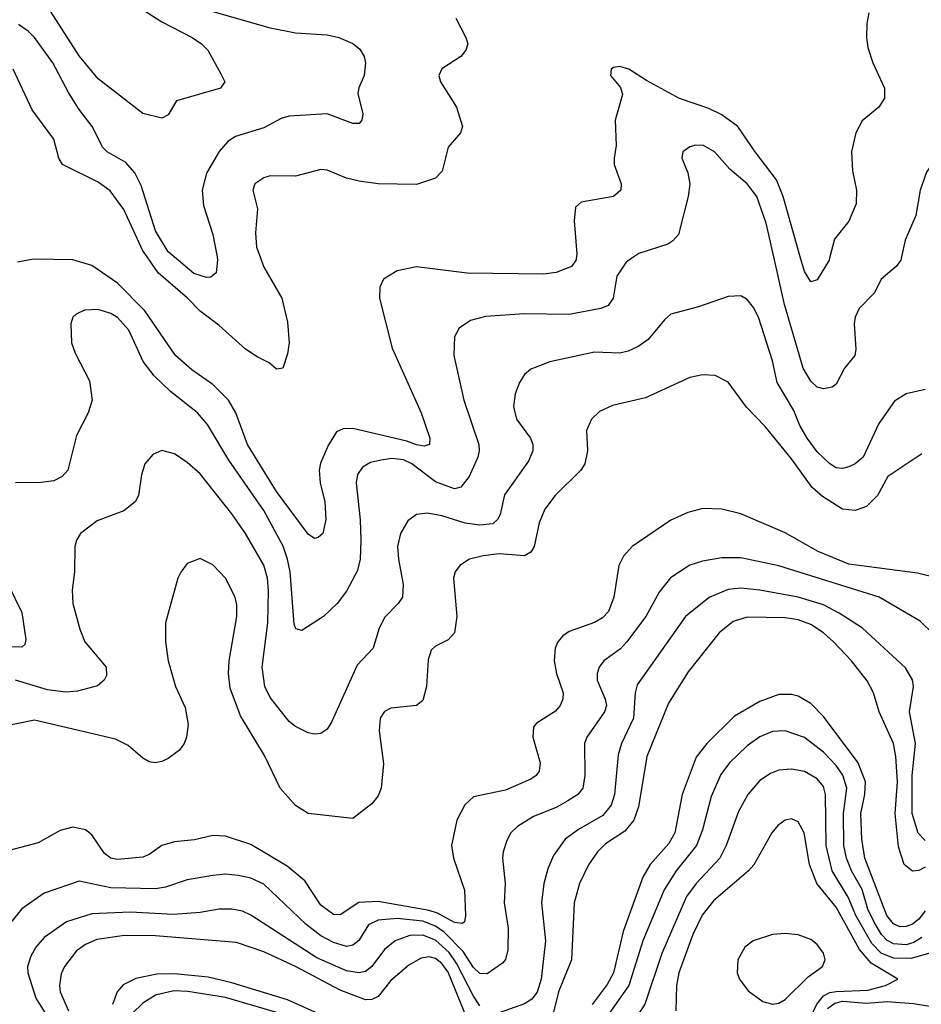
# Model space of a CAD drawing. Header units: inches. Extents: x 1308407 to 1441228, y 959628 to 1036311.
# Tile 288 of 656: x 1336603 to 1339438, y 1017651 to 1020745. Entities that reach past the tile are written whole.
import ezdxf

# ---------------------------------------------------------------- set-up
doc = ezdxf.new("R2010")
doc.units = ezdxf.units.IN
doc.header["$MEASUREMENT"] = 0
doc.layers.add('B3031', color=7, linetype='Continuous')
doc.layers.add('B3032', color=7, linetype='Continuous')

msp = doc.modelspace()

# ---------------------------------------------------------------- linework, layer by layer
at = {"layer": 'B3031', "color": 5}
for points, elevation in [([(1338534.3, 1020000), (1338510, 1019983.1), (1338480.9, 1019939.1), (1338469.1, 1019870), (1338452.7, 1019847.3), (1338430, 1019838.2), (1338330, 1019818.8), (1338190, 1019820.5), (1338067.2, 1019812.8), (1338020.2, 1019799.8), (1337984.6, 1019775.4), (1337970, 1019748.7), (1337968.2, 1019690), (1337999, 1019550), (1338046.4, 1019410), (1338047.9, 1019390), (1338043.5, 1019370), (1338015.7, 1019310), (1337990, 1019276.1), (1337970, 1019271.3), (1337910, 1019293.2), (1337835.9, 1019350), (1337810, 1019362.5), (1337773.9, 1019366.1), (1337738.8, 1019361.2), (1337706.3, 1019353.7), (1337681, 1019339), (1337664.5, 1019315.5), (1337661.3, 1019290), (1337673.5, 1019173.5), (1337675.4, 1019110), (1337673.9, 1019050), (1337665.4, 1019014.6), (1337630, 1018949.7), (1337601.5, 1018910), (1337558, 1018870), (1337490, 1018825.4), (1337471.2, 1018831.2), (1337465.9, 1018845.9), (1337453.1, 1019010), (1337445.3, 1019050), (1337430.8, 1019090.8), (1337370, 1019202.4), (1337260.8, 1019360.8), (1337193.4, 1019473.4), (1337162.3, 1019510), (1337076.6, 1019576.6), (1337025.7, 1019625.7), (1336991.6, 1019671.6), (1336945.6, 1019770), (1336910, 1019809.8), (1336890, 1019821.7), (1336850, 1019834.5), (1336807.1, 1019832.9), (1336780.2, 1019819.8), (1336770.3, 1019810), (1336763.2, 1019790), (1336765.3, 1019730), (1336777.2, 1019697.2), (1336822.7, 1019610), (1336831.3, 1019550), (1336818.3, 1019510), (1336781.6, 1019438.4), (1336754, 1019330), (1336736.5, 1019310), (1336710, 1019296.5), (1336670, 1019290.7), (1336590.2, 1019289.8)], 2840), ([(1338353.2, 1020000), (1338351.2, 1019988.8), (1338338.3, 1019970), (1338290, 1019950.6), (1338250, 1019946), (1338010, 1019949.2), (1337850, 1019968.2), (1337790, 1019956.1), (1337747, 1019930), (1337735.3, 1019904.7), (1337734.7, 1019870), (1337773.5, 1019713.5), (1337865, 1019510), (1337892.7, 1019430), (1337891.4, 1019410), (1337874.9, 1019405.1), (1337850.6, 1019409.4), (1337820.3, 1019420.3), (1337650, 1019460.1), (1337620.3, 1019459.7), (1337599.3, 1019450), (1337573.2, 1019406.8), (1337548.9, 1019351.1), (1337544.6, 1019330), (1337547.7, 1019290), (1337562.1, 1019230), (1337565.6, 1019174.4), (1337555.6, 1019130), (1337541.7, 1019118.3), (1337530, 1019114.7), (1337510, 1019128.4), (1337410, 1019262), (1337319.5, 1019410), (1337282.5, 1019510), (1337259, 1019550), (1337210, 1019599), (1337144.5, 1019644.5), (1337092.5, 1019690), (1336996.5, 1019830), (1336910, 1019917.8), (1336830, 1019973.3), (1336770, 1019990.6), (1336646.8, 1019993.2), (1336596.4, 1019983.6)], 2820), ([(1337358.6, 1020000), (1337369.6, 1019970), (1337427.6, 1019870), (1337445.2, 1019794.8), (1337450.2, 1019730), (1337444.7, 1019695.3), (1337430.3, 1019650), (1337410, 1019646.9), (1337387.4, 1019667.4), (1337350, 1019685.3), (1337313.1, 1019710), (1337230, 1019784.3), (1337170, 1019828.8), (1337131, 1019870), (1337038.4, 1019950), (1337003.2, 1020000)], 2780), ([(1337223.4, 1020000), (1337225.3, 1019990), (1337220.4, 1019950), (1337203.7, 1019936.3), (1337190, 1019935.6), (1337150, 1019947.6), (1337088.9, 1020000)], 2760), ([(1339375.6, 1020000), (1339373.4, 1019990), (1339359, 1019970), (1339311.5, 1019930), (1339290, 1019886.6), (1339242, 1019838), (1339229.6, 1019810.4), (1339226.3, 1019790), (1339232.3, 1019710), (1339228.9, 1019690), (1339196.2, 1019650), (1339170, 1019600.4), (1339157, 1019590), (1339130, 1019585.5), (1339110, 1019590.8), (1339090, 1019608.9), (1339066, 1019650), (1339007.4, 1019850), (1338973.8, 1020000)], 2840), ([(1339150.3, 1020000), (1339147.8, 1019990), (1339110, 1019927.8), (1339090, 1019921.6), (1339070, 1019954.5), (1339057.1, 1020000)], 2820), ([(1339450, 1019583.5), (1339390, 1019569.8), (1339353.1, 1019546.9), (1339303.8, 1019476.2), (1339255.4, 1019370), (1339230, 1019349.1), (1339210, 1019339.9), (1339190, 1019335), (1339170, 1019336.8), (1339150, 1019349), (1339110, 1019387.6), (1339078.5, 1019430), (1339055.5, 1019470), (1339036.6, 1019516.6), (1338984.7, 1019604.7), (1338970, 1019673.3), (1338925.7, 1019810), (1338910, 1019841.3), (1338890, 1019866.3), (1338870, 1019878), (1338830, 1019875.8), (1338737.5, 1019842.5), (1338650, 1019819.7), (1338630, 1019802.6), (1338579.4, 1019740.6), (1338550, 1019719.1), (1338516.3, 1019703.7), (1338490, 1019697.4), (1338410, 1019700.6), (1338270.2, 1019669.8), (1338210, 1019646.9), (1338190.2, 1019629.8), (1338174.6, 1019605.4), (1338160.7, 1019570), (1338155.9, 1019530), (1338165.4, 1019490), (1338209.4, 1019430), (1338216.6, 1019410), (1338216.8, 1019390), (1338202.3, 1019357.7), (1338127.5, 1019252.5), (1338113.1, 1019190), (1338105.5, 1019174.5), (1338090, 1019161.3), (1338050, 1019156.6), (1338003.2, 1019163.2), (1337930, 1019186.1), (1337885.2, 1019194.8), (1337850.2, 1019189.8), (1337823.1, 1019170), (1337800.2, 1019130), (1337791, 1019090), (1337793.7, 1019050), (1337808.8, 1018970), (1337806, 1018930), (1337793.4, 1018910), (1337750, 1018866.9), (1337731.8, 1018830), (1337714.3, 1018770), (1337663.5, 1018716.5), (1337583, 1018537), (1337570, 1018515.6), (1337550, 1018502.4), (1337530, 1018499.7), (1337510, 1018503.5), (1337470, 1018523.5), (1337450, 1018539.7), (1337390, 1018615.1), (1337373.7, 1018650), (1337365.7, 1018710), (1337382.7, 1018850), (1337384.8, 1018950), (1337382.1, 1018990), (1337370, 1019030.8), (1337312.7, 1019130), (1337270, 1019192.5), (1337170, 1019317.8), (1337130, 1019354), (1337090, 1019381), (1337050, 1019391.2), (1337021.1, 1019378.9), (1336996.4, 1019350), (1336985.4, 1019314.6), (1336976.1, 1019250), (1336966.3, 1019230), (1336930, 1019201.8), (1336846.4, 1019170), (1336794, 1019130), (1336781.1, 1019110), (1336776, 1019090), (1336775.6, 1019010), (1336767.9, 1018952.1), (1336770.2, 1018910), (1336792.2, 1018830), (1336808.2, 1018790), (1336874.3, 1018710), (1336875.8, 1018684.2), (1336868.2, 1018670), (1336847.9, 1018652.1), (1336784.8, 1018635.2), (1336747.9, 1018632.1), (1336690, 1018639.5), (1336590, 1018669.9)], 2860), ([(1339439.3, 1019380.7), (1339332.7, 1019310), (1339299.7, 1019250), (1339265, 1019215), (1339230, 1019202.5), (1339190, 1019207), (1339127, 1019247), (1339094.9, 1019274.9), (1339030, 1019365), (1338947, 1019467), (1338887.8, 1019527.8), (1338830, 1019606.3), (1338790, 1019626.9), (1338750, 1019629.7), (1338710, 1019620.4), (1338570, 1019556.5), (1338466.8, 1019533.2), (1338426.2, 1019513.8), (1338401.1, 1019490), (1338385.4, 1019454.6), (1338388.4, 1019390), (1338380.2, 1019350), (1338367.2, 1019330), (1338286.7, 1019250), (1338253.5, 1019206.5), (1338236.2, 1019163.8), (1338220.1, 1019090), (1338210, 1019072.2), (1338190, 1019060.2), (1338110, 1019066.6), (1338059.8, 1019060.2), (1338017.1, 1019050), (1337986.5, 1019030), (1337972.4, 1019010), (1337967.2, 1018990), (1337977.1, 1018870), (1337970, 1018818), (1337950, 1018796.4), (1337910, 1018776.4), (1337896.5, 1018763.5), (1337886.8, 1018733.2), (1337881.6, 1018650), (1337870, 1018606), (1337850, 1018589.8), (1337770, 1018581.2), (1337750, 1018570.9), (1337736.3, 1018550), (1337733.4, 1018510), (1337746.3, 1018406.3), (1337739.8, 1018330), (1337730, 1018305.8), (1337710, 1018281.1), (1337650, 1018235.1), (1337509.7, 1018250), (1337470, 1018275.8), (1337421.6, 1018330), (1337372.6, 1018432.6), (1337297.3, 1018557.3), (1337264.3, 1018644.3), (1337259.8, 1018690), (1337261.8, 1018730), (1337285.5, 1018870), (1337285.5, 1018905.5), (1337280.3, 1018930), (1337250, 1018989.6), (1337210, 1019031.6), (1337170, 1019051.8), (1337130, 1019036), (1337110, 1019009), (1337100.5, 1018990), (1337061.3, 1018850), (1337060.9, 1018790), (1337070.2, 1018730), (1337092.4, 1018650), (1337123.4, 1018583.4), (1337132.1, 1018530), (1337127.2, 1018490), (1337119.7, 1018470), (1337105.3, 1018450), (1337070, 1018423.5), (1337050, 1018413.5), (1337030, 1018409.8), (1337010, 1018412.8), (1336990, 1018424.5), (1336944.2, 1018464.2), (1336904.2, 1018484.2), (1336650, 1018543.6), (1336530, 1018520.2)], 2880), ([(1339490, 1018989.8), (1339426.1, 1019006.1), (1339210, 1019034.3), (1339113.6, 1019073.6), (1339010, 1019132.7), (1338870, 1019192.2), (1338810, 1019207.5), (1338750.9, 1019209.1), (1338703.4, 1019196.6), (1338650, 1019172.7), (1338529.1, 1019090), (1338501.2, 1019058.8), (1338486.7, 1019030), (1338471.4, 1018930), (1338454.5, 1018885.5), (1338434.8, 1018865.2), (1338410, 1018850.5), (1338330, 1018822.5), (1338310.7, 1018809.3), (1338295, 1018790), (1338286.2, 1018770), (1338283, 1018730), (1338290.8, 1018690), (1338311.6, 1018630), (1338311, 1018610), (1338302.6, 1018590), (1338287.4, 1018572.6), (1338226.4, 1018533.6), (1338218.4, 1018521.6), (1338216.8, 1018490), (1338239.3, 1018410), (1338236.2, 1018383.8), (1338226.7, 1018370), (1338210, 1018358.6), (1338130, 1018323.7), (1338030, 1018302.8), (1338002, 1018278), (1337977.2, 1018230), (1337960.2, 1018150), (1337966.6, 1018110), (1338001.6, 1018010), (1338004.8, 1017930), (1338001.5, 1017910), (1337995.3, 1017904.7), (1337970, 1017908), (1337916.7, 1017936.7), (1337890, 1017945.2), (1337730, 1017974.1), (1337669.3, 1017970.7), (1337610, 1017931.8), (1337590, 1017933.4), (1337550, 1017962.5), (1337499, 1018039), (1337444.4, 1018084.4), (1337330, 1018152.6), (1337250, 1018179.2), (1337210, 1018180.9), (1337152.7, 1018167.3), (1337090, 1018161.6), (1337050, 1018149.9), (1337010, 1018122.1), (1336990, 1018113.6), (1336910, 1018106.1), (1336890, 1018110.5), (1336870, 1018124.7), (1336830, 1018183.5), (1336810, 1018199.3), (1336770, 1018207.2), (1336730, 1018197.1), (1336661.4, 1018158.6), (1336570, 1018134)], 2920), ([(1339515.8, 1018775.8), (1339434.6, 1018854.6), (1339305.7, 1018930), (1338990, 1019028.8), (1338870, 1019053.6), (1338810, 1019054), (1338750, 1019043.4), (1338710, 1019030.6), (1338648.6, 1018991.4), (1338613.6, 1018946.4), (1338571.4, 1018870), (1338511.2, 1018788.8), (1338491.9, 1018768.1), (1338439.3, 1018730), (1338424.8, 1018710), (1338418.4, 1018690), (1338418.6, 1018670), (1338444, 1018610), (1338447.8, 1018590), (1338442, 1018570), (1338385.7, 1018490), (1338378.4, 1018470), (1338379.8, 1018370), (1338373.4, 1018330), (1338357.5, 1018310), (1338326.2, 1018290), (1338290, 1018269.4), (1338218.8, 1018241.2), (1338167.6, 1018210), (1338147.2, 1018190), (1338134.8, 1018165.2), (1338123, 1018130), (1338121.3, 1018110), (1338128.8, 1018030), (1338125.8, 1017970), (1338138.7, 1017890), (1338138.1, 1017821.9), (1338130, 1017791.6), (1338120.4, 1017779.6), (1338073, 1017747), (1338050, 1017747.9), (1338030, 1017766), (1337996.8, 1017816.8), (1337937.4, 1017877.4), (1337910, 1017896.2), (1337870, 1017912.4), (1337790, 1017920.1), (1337730, 1017915.6), (1337699.7, 1017900.3), (1337668.7, 1017851.3), (1337650, 1017836.1), (1337630, 1017832.9), (1337590, 1017844.5), (1337550, 1017866.1), (1337502.6, 1017902.6), (1337370, 1018028.1), (1337330, 1018047.7), (1337290, 1018055.8), (1337250, 1018059.3), (1337210, 1018055.4), (1337130, 1018042.4), (1337061.1, 1018018.9), (1337030, 1018013.8), (1336890, 1018017.3), (1336790, 1018037.7), (1336679.6, 1018000.4), (1336609.6, 1017950.4), (1336570, 1017901.4)], 2940), ([(1336566.5, 1018970), (1336610, 1018882), (1336622.3, 1018797.7), (1336618.6, 1018781.4), (1336610, 1018773.3), (1336550, 1018774.3)], 2840), ([(1339450, 1018165.3), (1339428.3, 1018188.3), (1339408.9, 1018250), (1339409.2, 1018370), (1339418.9, 1018470), (1339400.4, 1018570), (1339413.6, 1018650), (1339410.4, 1018670.4), (1339388.4, 1018708.4), (1339252.9, 1018832.9), (1339179.9, 1018879.9), (1339130, 1018905.8), (1339050, 1018930.6), (1338930, 1018952.3), (1338870, 1018958.4), (1338830, 1018954), (1338770.4, 1018929.6), (1338696.6, 1018870), (1338544.8, 1018655.2), (1338538.3, 1018630), (1338532.6, 1018550), (1338495.4, 1018470), (1338485, 1018435), (1338473.3, 1018310), (1338462.9, 1018277.1), (1338436.1, 1018243.9), (1338359.7, 1018200.3), (1338318, 1018170), (1338281.6, 1018118.4), (1338263.1, 1018076.9), (1338251.2, 1018030), (1338243.6, 1017970), (1338256.1, 1017850), (1338242.6, 1017730), (1338230, 1017688.9), (1338213.1, 1017666.9), (1338190, 1017651.9), (1338110, 1017624.3)], 2960), ([(1339450, 1018082.1), (1339430, 1018071.2), (1339410, 1018069), (1339383.7, 1018090), (1339365.7, 1018145.7), (1339355.8, 1018250), (1339362.9, 1018350), (1339357.6, 1018430), (1339350.3, 1018470), (1339305, 1018570), (1339287.5, 1018630), (1339267.2, 1018667.2), (1339218.6, 1018730), (1339162, 1018790), (1339130, 1018818.3), (1339090, 1018844), (1339050, 1018858.8), (1339010, 1018865.2), (1338890, 1018867.3), (1338845.9, 1018854.1), (1338801.8, 1018818.2), (1338704.7, 1018695.3), (1338642.8, 1018597.2), (1338574.6, 1018430), (1338548.2, 1018271.8), (1338533.4, 1018230), (1338505.4, 1018194.6), (1338445.1, 1018154.9), (1338419.2, 1018130), (1338391.2, 1018088.8), (1338363.1, 1018030), (1338346.5, 1017970), (1338337.9, 1017790), (1338297.3, 1017690), (1338272.1, 1017587.9)], 2980), ([(1339450, 1017944.2), (1339430, 1017918.7), (1339410, 1017903), (1339390, 1017895), (1339370, 1017894.6), (1339350, 1017903.9), (1339328.8, 1017930), (1339260.1, 1018110), (1339250.2, 1018170), (1339247.8, 1018250), (1339260.5, 1018310), (1339261.8, 1018350), (1339239.1, 1018410), (1339130, 1018555.7), (1339090, 1018595.9), (1339050, 1018619.5), (1339030, 1018624.7), (1338990, 1018624.3), (1338930, 1018602.5), (1338850, 1018556.7), (1338763.8, 1018470), (1338730, 1018427.1), (1338685.9, 1018310), (1338663, 1018190), (1338643.5, 1018156.5), (1338584.9, 1018090), (1338561.7, 1018050), (1338500.6, 1017879.4), (1338470.4, 1017750), (1338450, 1017713.2), (1338402.5, 1017650)], 3020), ([(1339439.2, 1017860.8), (1339414.6, 1017845.4), (1339390, 1017837.5), (1339350, 1017840.7), (1339330, 1017851.8), (1339312.9, 1017870), (1339290, 1017907), (1339270, 1017950), (1339251.4, 1018011.4), (1339218.4, 1018070), (1339202.3, 1018110), (1339193.7, 1018150), (1339193.5, 1018250), (1339204, 1018330), (1339190.8, 1018370.8), (1339170, 1018401.2), (1339130, 1018443.4), (1339070, 1018489.4), (1339010, 1018510.5), (1338970, 1018508.1), (1338930, 1018491.1), (1338890, 1018463.2), (1338834.8, 1018410), (1338807.2, 1018372.8), (1338776.6, 1018303.4), (1338750, 1018198.9), (1338730.6, 1018150), (1338667.2, 1018070), (1338629, 1018011), (1338561.9, 1017850), (1338517.9, 1017710), (1338448.3, 1017610)], 3040), ([(1339467.3, 1017812.7), (1339405.8, 1017794.2), (1339350, 1017795.4), (1339311.4, 1017811.4), (1339282.1, 1017842.1), (1339231.6, 1017930), (1339207.6, 1017987.6), (1339157, 1018070), (1339138.2, 1018150), (1339136, 1018310), (1339130, 1018334.8), (1339110, 1018359.3), (1339070, 1018382.5), (1339030, 1018389.9), (1338990, 1018387.1), (1338963.7, 1018376.3), (1338930, 1018353.7), (1338892.1, 1018310), (1338863, 1018257), (1338823.9, 1018150), (1338804.6, 1018110), (1338729.6, 1018030), (1338699, 1017990), (1338621.6, 1017810), (1338568.5, 1017651.5), (1338515.5, 1017570)], 3060), ([(1339076.4, 1017583.6), (1339108.7, 1017651.3), (1339130, 1017677), (1339150, 1017687.7), (1339170, 1017691.3), (1339270, 1017694.8), (1339325.4, 1017710), (1339363.5, 1017730), (1339280.4, 1017780.4), (1339242.9, 1017822.9), (1339170, 1017956.1), (1339109.2, 1018030), (1339086.1, 1018090), (1339069, 1018190), (1339050, 1018224), (1339030, 1018233.5), (1339010, 1018229.7), (1338986.9, 1018213.1), (1338967.3, 1018190), (1338911, 1018089), (1338894.3, 1018070), (1338784, 1017976), (1338749, 1017931), (1338719.7, 1017870), (1338675.7, 1017750), (1338668.4, 1017710), (1338665.5, 1017630)], 3080), ([(1338050, 1017645.8), (1338030, 1017676.4), (1337977.6, 1017777.6), (1337953.7, 1017813.7), (1337910, 1017852.3), (1337870, 1017867.6), (1337830, 1017866.7), (1337783.2, 1017850), (1337750, 1017822.5), (1337710, 1017769.3), (1337690, 1017753.8), (1337670, 1017749.5), (1337630, 1017756.1), (1337537.3, 1017797.3), (1337330, 1017930.5), (1337303.2, 1017943.2), (1337270, 1017949.9), (1337230, 1017949.9), (1337170, 1017939.6), (1337086.5, 1017933.5), (1336950, 1017940.1), (1336830, 1017935.5), (1336750, 1017910.4), (1336679.5, 1017860.5), (1336653.5, 1017830), (1336638, 1017802), (1336627.3, 1017770), (1336628.1, 1017750), (1336653.9, 1017670), (1336690, 1017610.9)], 2960), ([(1338010, 1017604.7), (1337950, 1017751.6), (1337930, 1017779.4), (1337910, 1017794.7), (1337890, 1017799.9), (1337864.7, 1017795.3), (1337826.7, 1017773.3), (1337770, 1017725.6), (1337730, 1017675.5), (1337710, 1017665.6), (1337690, 1017665.2), (1337610, 1017695.7), (1337470, 1017769.3), (1337370, 1017815.5), (1337284.7, 1017844.7), (1337030, 1017866.2), (1336932.7, 1017867.3), (1336845.7, 1017854.3), (1336810, 1017839.2), (1336781.2, 1017818.8), (1336743.6, 1017770), (1336733.8, 1017746.2), (1336728.3, 1017710), (1336730.5, 1017690), (1336755.9, 1017630)], 2980), ([(1337610.3, 1017590.3), (1337445.1, 1017665.1), (1337270, 1017718.5), (1337195.7, 1017735.7), (1337090, 1017746.9), (1337034.1, 1017745.9), (1336967.9, 1017732.1), (1336928.2, 1017711.8), (1336909.1, 1017690), (1336894.2, 1017650)], 3020), ([(1337450, 1017613.9), (1337250, 1017672.3), (1337131.4, 1017691.4), (1337087.1, 1017692.9), (1337030, 1017679.9), (1336990, 1017654.8), (1336957.1, 1017622.9)], 3040), ([(1339142.6, 1017637.4), (1339165.4, 1017654.6), (1339190, 1017660.2), (1339265.7, 1017654.3), (1339330, 1017659.9), (1339413.2, 1017653.2), (1339510, 1017637.1)], 3060)]:
    msp.add_lwpolyline(points, dxfattribs=dict(at, elevation=elevation))
at = {"layer": 'B3031', "color": 5, "elevation": 3120}
msp.add_lwpolyline([(1339010, 1017873.4), (1338970, 1017869.9), (1338909.2, 1017850), (1338883, 1017830), (1338861.1, 1017790), (1338858.8, 1017750), (1338866.1, 1017730), (1338893.3, 1017693.3), (1338939.3, 1017659.3), (1338970, 1017651.5), (1338990, 1017654.8), (1339010, 1017665.6), (1339082.4, 1017737.6), (1339127.3, 1017770), (1339135.5, 1017790), (1339130, 1017811.3), (1339110, 1017839), (1339090, 1017854.9), (1339050, 1017869.4)], close=True, dxfattribs=at)
at = {"layer": 'B3032', "color": 5}
for points, elevation in [([(1336994.6, 1020774.6), (1337050, 1020738.5), (1337144.9, 1020690), (1337174.9, 1020670), (1337194.9, 1020650), (1337235.8, 1020575.8), (1337248.2, 1020550), (1337234, 1020530), (1337096.3, 1020490), (1337070, 1020446), (1337050, 1020436.2), (1336990, 1020451.1), (1336850, 1020559.8), (1336790, 1020632.2), (1336690, 1020787.1)], 2740), ([(1337210, 1020771.4), (1337390, 1020720.1), (1337470, 1020703.8), (1337570, 1020698.2), (1337606.8, 1020690), (1337650.2, 1020670.2), (1337672.7, 1020652.7), (1337686, 1020630), (1337690.4, 1020610), (1337686, 1020570), (1337668.9, 1020531.1), (1337666.3, 1020513.7), (1337682.3, 1020450), (1337678.3, 1020430), (1337670, 1020418.7), (1337650, 1020419.2), (1337570, 1020449.8), (1337450, 1020442.4), (1337424.8, 1020435.2), (1337370, 1020405.3), (1337281.5, 1020378.5), (1337257.8, 1020362.2), (1337230, 1020330.9), (1337190, 1020263.5), (1337176.6, 1020210), (1337181, 1020161), (1337210, 1020070.8), (1337223.4, 1020000)], 2760), ([(1339272.8, 1020767.2), (1339266.6, 1020733.4), (1339265.3, 1020690), (1339270, 1020658), (1339285.3, 1020610), (1339321.6, 1020530), (1339321.7, 1020498.3), (1339303.8, 1020470), (1339252.2, 1020427.8), (1339231.7, 1020390), (1339217.8, 1020330), (1339221.3, 1020270), (1339233.6, 1020210), (1339232.8, 1020167.2), (1339210, 1020112), (1339164.6, 1020055.4), (1339150.3, 1020000)], 2820), ([(1337088.9, 1020000), (1337070, 1020016.2), (1337030, 1020081.4), (1336984.6, 1020224.6), (1336964.5, 1020264.5), (1336936.8, 1020296.8), (1336877.6, 1020330), (1336863.9, 1020343.9), (1336830.6, 1020410), (1336790, 1020462.9), (1336756.4, 1020516.4), (1336707.5, 1020610), (1336650, 1020689.8), (1336630, 1020709.1), (1336598.7, 1020730)], 2760), ([(1337974.3, 1020750), (1338006, 1020690), (1338011.5, 1020670), (1338006, 1020650), (1337990.3, 1020630), (1337930, 1020590.9), (1337921.1, 1020570), (1337925.6, 1020550), (1337976.1, 1020470), (1337995.3, 1020410), (1337988.7, 1020390), (1337950, 1020345.1), (1337931, 1020269), (1337910, 1020247.2), (1337850, 1020227.8), (1337730.2, 1020229.8), (1337670, 1020237.9), (1337630, 1020247.1), (1337570, 1020272), (1337550, 1020275.1), (1337470, 1020253.5), (1337390, 1020254.8), (1337370, 1020248.2), (1337342.4, 1020230), (1337335.8, 1020210), (1337351.1, 1020151.1), (1337344.8, 1020075.2), (1337347.7, 1020030), (1337358.6, 1020000)], 2780), ([(1337003.2, 1020000), (1336990, 1020018.7), (1336930, 1020149.1), (1336887.3, 1020207.3), (1336850, 1020235), (1336737.6, 1020290), (1336725.8, 1020310), (1336709.8, 1020370), (1336641.8, 1020461.8), (1336582.9, 1020590)], 2780), ([(1339057.1, 1020000), (1339003.4, 1020190), (1338982.5, 1020242.4), (1338914.9, 1020330), (1338860.8, 1020410), (1338810, 1020446.7), (1338770, 1020465.8), (1338677.5, 1020497.5), (1338574, 1020554), (1338518, 1020590), (1338490, 1020598.7), (1338470, 1020595.6), (1338463, 1020590), (1338460.5, 1020570), (1338491.8, 1020531.8), (1338498.7, 1020510), (1338475.2, 1020430), (1338478.2, 1020350), (1338471.7, 1020310), (1338472.5, 1020290), (1338494.4, 1020230), (1338492.9, 1020210), (1338470, 1020189.8), (1338368.1, 1020171.9), (1338350, 1020156), (1338346.5, 1020113.5), (1338355, 1020010), (1338353.2, 1020000)], 2820), ([(1340000, 1020241), (1339950, 1020281.2), (1339854.9, 1020334.9), (1339750, 1020411.1), (1339710, 1020426.6), (1339690, 1020428.2), (1339670, 1020428), (1339641.1, 1020418.9), (1339530, 1020342), (1339470.3, 1020290), (1339454, 1020266), (1339433.6, 1020210), (1339420.2, 1020130), (1339387.4, 1020052.6), (1339375.6, 1020000)], 2840), ([(1338973.8, 1020000), (1338950, 1020106.3), (1338920.5, 1020190), (1338890, 1020229.8), (1338835.7, 1020275.7), (1338787.6, 1020330), (1338753.2, 1020350), (1338729, 1020351), (1338710, 1020345.6), (1338688.4, 1020330), (1338684.9, 1020310), (1338703.6, 1020263.6), (1338710.2, 1020230), (1338704.9, 1020190), (1338673.8, 1020070), (1338656.5, 1020050), (1338640.3, 1020039.7), (1338549.5, 1020010.5), (1338534.3, 1020000)], 2840)]:
    msp.add_lwpolyline(points, dxfattribs=dict(at, elevation=elevation))

doc.saveas('drawing.dxf')
